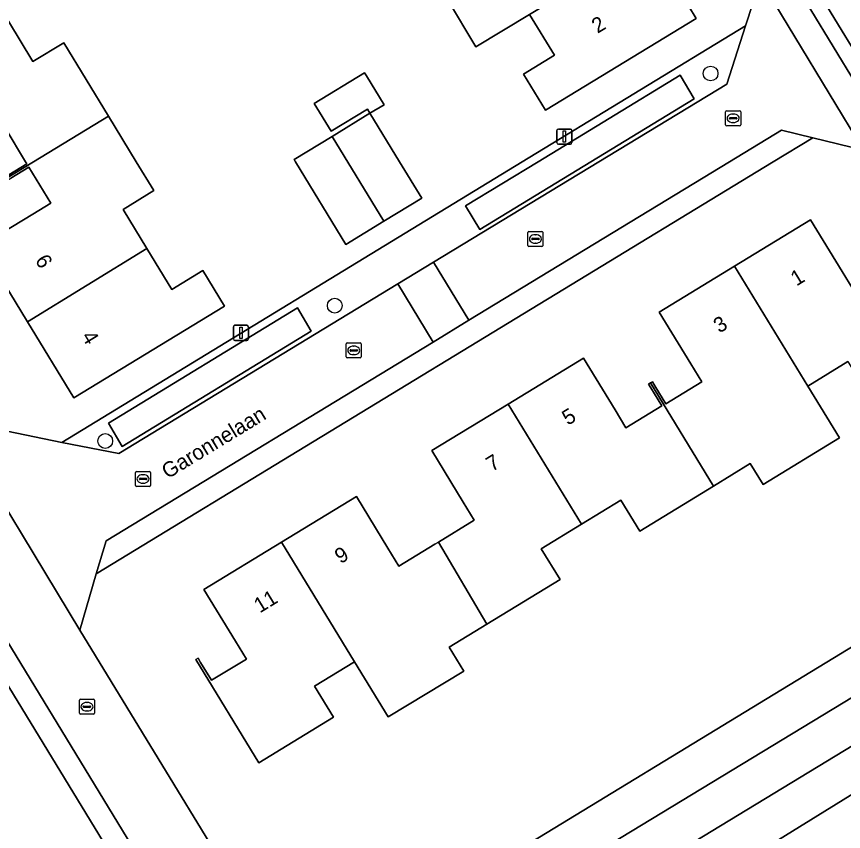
# Model space of a CAD drawing. Extents: x 157767 to 159172, y 387839 to 389425.
# Drawn here: x 158135.9 to 158190.5, y 388455.8 to 388509.6 of the extents above; entities that cross this region are included whole.
import ezdxf

# ---------------------------------------------------------------- set-up
doc = ezdxf.new("R2010")
doc.units = 0
for name, color, linetype in [('IMGEO_Berm_groen', 7, 'Continuous'), ('IMGEO_Boom', 7, 'Continuous'), ('IMGEO_Erf', 7, 'Continuous'), ('IMGEO_Fietspad_open', 7, 'Continuous'), ('IMGEO_Kolk', 7, 'Continuous'), ('IMGEO_Lichtmast', 7, 'Continuous'), ('IMGEO_Openbare_ruimte_label', 7, 'Continuous'), ('IMGEO_Pand', 7, 'Continuous'), ('IMGEO_Pand_nummerreeks', 7, 'Continuous'), ('IMGEO_Parkeervlak_open', 7, 'Continuous'), ('IMGEO_Rijbaan_lokaal_open', 7, 'Continuous'), ('IMGEO_Voetpad_open', 7, 'Continuous')]:
    doc.layers.add(name, color=color, linetype=linetype)

msp = doc.modelspace()

# ---------------------------------------------------------------- linework, layer by layer
at = {"layer": 'IMGEO_Berm_groen'}
msp.add_lwpolyline([(158201.147, 388470.704), (158200.534, 388473.716), (158154.413, 388445.618), (158154.35, 388445.722), (158150.494, 388443.392), (158150.371, 388443.318), (158151.9, 388440.83)], close=True, dxfattribs=at)
msp.add_lwpolyline([(158145.025, 388429.907), (158151.076, 388433.606), (158177.876, 388450.031), (158203.622, 388465.947), (158202.285, 388468.212), (158122.311, 388419.644)], dxfattribs=at)
at = {"layer": 'IMGEO_Boom'}
for centre in [(158181.76, 388505.831), (158156.935, 388490.5), (158141.772, 388481.555)]:
    msp.add_circle(centre, 0.489, dxfattribs=at)
at = {"layer": 'IMGEO_Erf'}
for points in [[(158114.935, 388440.198), (158118.209, 388434.304), (158121.651, 388436.4), (158122.951, 388434.264), (158119.424, 388432.116), (158121.853, 388427.742), (158122.495, 388426.586), (158149.258, 388442.588), (158114.242, 388500), (158071.868, 388569.477)], [(158091.923, 388553.434), (158124.459, 388500), (158135.292, 388482.21), (158138.896, 388481.458), (158169.322, 388500), (158184.058, 388508.98), (158185.047, 388512.009)], [(158177.759, 388514.494), (158180.818, 388509.47), (158170.862, 388503.408), (158169.407, 388505.797), (158171.439, 388507.035), (158169.802, 388509.723), (158166.264, 388507.601), (158162.505, 388513.871)], [(158135.376, 388509.282), (158136.994, 388506.624), (158139.032, 388507.865), (158141.986, 388503.013), (158143.82, 388500), (158144.982, 388498.092), (158142.95, 388496.855), (158144.521, 388494.275), (158146.169, 388491.568), (158148.212, 388492.812), (158149.646, 388490.456), (158139.696, 388484.398), (158136.631, 388489.432), (158133.565, 388494.467), (158136.982, 388496.549), (158138.169, 388497.272), (158136.723, 388499.647), (158135.538, 388498.925)], [(158135.413, 388499.132), (158136.602, 388499.857), (158136.515, 388500), (158135.156, 388502.231)], [(158190.829, 388486.797), (158188.183, 388485.183), (158190.281, 388481.757), (158185.226, 388478.674), (158184.381, 388480.06), (158181.95, 388478.578), (158177.084, 388475.611), (158175.84, 388477.652), (158173.227, 388476.059), (158170.579, 388474.445), (158171.816, 388472.414), (158166.986, 388469.469), (158164.489, 388467.947), (158165.455, 388466.364), (158160.472, 388463.327), (158158.249, 388466.973), (158155.595, 388465.355), (158156.843, 388463.308), (158151.916, 388460.304), (158147.756, 388467.127), (158147.903, 388467.217), (158148.075, 388466.935), (158148.799, 388465.749), (158151.095, 388467.149), (158150.369, 388468.339), (158148.288, 388471.75), (158153.426, 388474.883), (158158.366, 388477.894), (158160.448, 388474.479), (158161.172, 388473.292), (158163.546, 388474.74), (158163.777, 388474.872), (158166.15, 388476.319), (158165.426, 388477.506), (158163.343, 388480.92), (158168.388, 388483.995), (158173.367, 388487.031), (158175.448, 388483.616), (158176.172, 388482.429), (158178.546, 388483.876), (158177.824, 388485.06), (158177.669, 388485.314), (158177.796, 388485.391), (158177.918, 388485.465), (158178.073, 388485.211), (158178.799, 388484.022), (158181.172, 388485.468), (158180.448, 388486.655), (158178.366, 388490.07), (158183.35, 388493.108), (158188.368, 388496.168), (158190.451, 388492.751), (158191.174, 388491.566)]]:
    msp.add_lwpolyline(points, dxfattribs=at)
for points in [[(158155.573, 388503.85), (158158.897, 388505.874), (158159.022, 388505.67), (158160.19, 388503.75), (158159.262, 388503.204), (158159.096, 388503.477), (158156.692, 388502.014)], [(158159.262, 388503.204), (158161.213, 388500), (158162.676, 388497.597), (158160.17, 388496.071), (158157.663, 388494.544), (158154.341, 388500), (158154.249, 388500.151), (158156.756, 388501.677)], [(158200.3, 388475.991), (158199.947, 388485.226), (158199.35, 388488.215), (158192.323, 388500), (158191.872, 388500.756), (158188.505, 388501.585), (158185.9, 388500), (158141.163, 388472.783), (158140.095, 388469.071), (158154.35, 388445.722), (158154.413, 388445.618), (158200.534, 388473.716)]]:
    msp.add_lwpolyline(points, close=True, dxfattribs=at)
at = {"layer": 'IMGEO_Fietspad_open'}
for points in [[(158202.285, 388468.212), (158204.775, 388469.724), (158203.349, 388472.041), (158201.147, 388470.704), (158151.9, 388440.83), (158150.899, 388440.222), (158119.787, 388421.348), (158121.743, 388418.119)], [(158122.311, 388419.644), (158202.285, 388468.212)]]:
    msp.add_lwpolyline(points, dxfattribs=at)
at = {"layer": 'IMGEO_Kolk'}
for p, q in [((158182.749, 388502.445), (158182.749, 388503.297)), ((158182.824, 388503.371), (158183.676, 388503.371)), ((158183.237, 388503.151), (158183.262, 388503.151)), ((158183.75, 388503.297), (158183.75, 388502.445)), ((158183.008, 388502.865), (158183.008, 388502.877)), ((158183.446, 388502.828), (158183.048, 388502.828)), ((158183.051, 388502.914), (158183.449, 388502.914)), ((158183.26, 388502.591), (158183.235, 388502.591)), ((158183.492, 388502.877), (158183.492, 388502.865)), ((158183.676, 388502.371), (158182.824, 388502.371)), ((158169.689, 388494.474), (158169.689, 388495.326)), ((158169.764, 388495.4), (158170.616, 388495.4)), ((158170.69, 388495.326), (158170.69, 388494.474)), ((158169.948, 388494.894), (158169.948, 388494.906)), ((158170.386, 388494.857), (158169.988, 388494.857)), ((158169.991, 388494.943), (158170.389, 388494.943)), ((158170.177, 388495.18), (158170.202, 388495.18)), ((158170.432, 388494.906), (158170.432, 388494.894)), ((158170.616, 388494.4), (158169.764, 388494.4)), ((158170.2, 388494.62), (158170.175, 388494.62)), ((158157.687, 388487.115), (158157.687, 388487.967)), ((158157.762, 388488.041), (158158.614, 388488.041)), ((158158.175, 388487.821), (158158.2, 388487.821)), ((158158.688, 388487.967), (158158.688, 388487.115)), ((158157.946, 388487.535), (158157.946, 388487.547)), ((158158.384, 388487.498), (158157.986, 388487.498)), ((158157.989, 388487.584), (158158.387, 388487.584)), ((158158.198, 388487.261), (158158.173, 388487.261)), ((158158.43, 388487.547), (158158.43, 388487.535)), ((158158.614, 388487.041), (158157.762, 388487.041)), ((158143.767, 388478.625), (158143.767, 388479.477)), ((158143.842, 388479.551), (158144.694, 388479.551)), ((158144.768, 388479.477), (158144.768, 388478.625)), ((158144.026, 388479.045), (158144.026, 388479.057)), ((158144.464, 388479.008), (158144.066, 388479.008)), ((158144.069, 388479.094), (158144.467, 388479.094)), ((158144.255, 388479.331), (158144.28, 388479.331)), ((158144.51, 388479.057), (158144.51, 388479.045)), ((158144.694, 388478.551), (158143.842, 388478.551)), ((158144.278, 388478.771), (158144.253, 388478.771)), ((158140.066, 388463.578), (158140.066, 388464.43)), ((158140.141, 388464.504), (158140.993, 388464.504)), ((158140.554, 388464.284), (158140.579, 388464.284)), ((158141.067, 388464.43), (158141.067, 388463.578)), ((158140.325, 388463.998), (158140.325, 388464.01)), ((158140.763, 388463.961), (158140.365, 388463.961)), ((158140.368, 388464.047), (158140.766, 388464.047)), ((158140.577, 388463.724), (158140.552, 388463.724)), ((158140.809, 388464.01), (158140.809, 388463.998)), ((158140.993, 388463.504), (158140.141, 388463.504))]:
    msp.add_line(p, q, dxfattribs=at)
for points in [[(158182.749, 388502.445), (158182.749, 388503.297)], [(158182.824, 388503.371), (158183.676, 388503.371)], [(158183.75, 388503.297), (158183.75, 388502.445)], [(158183.676, 388502.371), (158182.824, 388502.371)], [(158169.689, 388494.474), (158169.689, 388495.326)], [(158169.764, 388495.4), (158170.616, 388495.4)], [(158170.69, 388495.326), (158170.69, 388494.474)], [(158170.616, 388494.4), (158169.764, 388494.4)], [(158157.687, 388487.115), (158157.687, 388487.967)], [(158157.762, 388488.041), (158158.614, 388488.041)], [(158158.688, 388487.967), (158158.688, 388487.115)], [(158158.614, 388487.041), (158157.762, 388487.041)], [(158143.767, 388478.625), (158143.767, 388479.477)], [(158143.842, 388479.551), (158144.694, 388479.551)], [(158144.768, 388479.477), (158144.768, 388478.625)], [(158144.694, 388478.551), (158143.842, 388478.551)], [(158140.066, 388463.578), (158140.066, 388464.43)], [(158140.141, 388464.504), (158140.993, 388464.504)], [(158141.067, 388464.43), (158141.067, 388463.578)], [(158140.993, 388463.504), (158140.141, 388463.504)]]:
    msp.add_lwpolyline(points, dxfattribs=at)
for centre, radius, start, end in [((158182.826, 388503.295), 0.0765, 91.552, 178.448), ((158182.826, 388503.295), 0.0765, 91.552, 178.448), ((158183.674, 388503.295), 0.0765, 1.552, 88.448), ((158183.674, 388503.295), 0.0765, 1.552, 88.448), ((158182.826, 388502.447), 0.0765, 181.552, 268.448), ((158182.826, 388502.447), 0.0765, 181.552, 268.448), ((158183.048, 388502.874), 0.0403, 85.8775, 175.7526), ((158183.045, 388502.864), 0.0366, 178.938, 274.7102), ((158183.449, 388502.871), 0.043, 264.8664, 352.4533), ((158183.453, 388502.876), 0.0386, 1.7309, 96.639), ((158183.674, 388502.447), 0.0765, 271.552, 358.448), ((158183.674, 388502.447), 0.0765, 271.552, 358.448), ((158169.766, 388495.324), 0.0765, 91.552, 178.448), ((158169.766, 388495.324), 0.0765, 91.552, 178.448), ((158170.614, 388495.324), 0.0765, 1.552, 88.448), ((158170.614, 388495.324), 0.0765, 1.552, 88.448), ((158169.988, 388494.903), 0.0403, 85.8775, 175.7526), ((158169.985, 388494.893), 0.0366, 178.938, 274.7102), ((158170.389, 388494.9), 0.043, 264.8664, 352.4533), ((158170.393, 388494.905), 0.0386, 1.7309, 96.639), ((158169.766, 388494.476), 0.0765, 181.552, 268.448), ((158169.766, 388494.476), 0.0765, 181.552, 268.448), ((158170.614, 388494.476), 0.0765, 271.552, 358.448), ((158170.614, 388494.476), 0.0765, 271.552, 358.448), ((158157.764, 388487.965), 0.0765, 91.552, 178.448), ((158157.764, 388487.965), 0.0765, 91.552, 178.448), ((158158.612, 388487.965), 0.0765, 1.552, 88.448), ((158158.612, 388487.965), 0.0765, 1.552, 88.448), ((158157.764, 388487.117), 0.0765, 181.552, 268.448), ((158157.764, 388487.117), 0.0765, 181.552, 268.448), ((158157.986, 388487.544), 0.0403, 85.8775, 175.7526), ((158157.983, 388487.534), 0.0366, 178.938, 274.7102), ((158158.387, 388487.541), 0.043, 264.8664, 352.4533), ((158158.391, 388487.546), 0.0386, 1.7309, 96.639), ((158158.612, 388487.117), 0.0765, 271.552, 358.448), ((158158.612, 388487.117), 0.0765, 271.552, 358.448), ((158143.844, 388479.475), 0.0765, 91.552, 178.448), ((158143.844, 388479.475), 0.0765, 91.552, 178.448), ((158144.692, 388479.475), 0.0765, 1.552, 88.448), ((158144.692, 388479.475), 0.0765, 1.552, 88.448), ((158144.066, 388479.054), 0.0403, 85.8775, 175.7526), ((158144.063, 388479.044), 0.0366, 178.938, 274.7102), ((158144.467, 388479.051), 0.043, 264.8664, 352.4533), ((158144.471, 388479.056), 0.0386, 1.7309, 96.639), ((158143.844, 388478.627), 0.0765, 181.552, 268.448), ((158143.844, 388478.627), 0.0765, 181.552, 268.448), ((158144.692, 388478.627), 0.0765, 271.552, 358.448), ((158144.692, 388478.627), 0.0765, 271.552, 358.448), ((158140.143, 388464.428), 0.0765, 91.552, 178.448), ((158140.143, 388464.428), 0.0765, 91.552, 178.448), ((158140.991, 388464.428), 0.0765, 1.552, 88.448), ((158140.991, 388464.428), 0.0765, 1.552, 88.448), ((158140.365, 388464.007), 0.0403, 85.8775, 175.7526), ((158140.362, 388463.997), 0.0366, 178.938, 274.7102), ((158140.766, 388464.004), 0.043, 264.8664, 352.4533), ((158140.77, 388464.009), 0.0386, 1.7309, 96.639), ((158140.143, 388463.58), 0.0765, 181.552, 268.448), ((158140.143, 388463.58), 0.0765, 181.552, 268.448), ((158140.991, 388463.58), 0.0765, 271.552, 358.448), ((158140.991, 388463.58), 0.0765, 271.552, 358.448)]:
    msp.add_arc(centre, radius, start, end, dxfattribs=at)
for centre, major_axis, ratio, start_param, end_param in [((158183.236, 388502.871), (-0.387, 0.002), 0.722429, 4.712389, 7.853982), ((158183.261, 388502.871), (-0.39, 0.002), 0.717154, 1.570796, 4.712389), ((158170.176, 388494.9), (-0.387, 0.002), 0.722429, 4.712389, 7.853982), ((158170.201, 388494.9), (-0.39, 0.002), 0.717154, 1.570796, 4.712389), ((158158.174, 388487.541), (-0.387, 0.002), 0.722429, 4.712389, 7.853982), ((158158.199, 388487.541), (-0.39, 0.002), 0.717154, 1.570796, 4.712389), ((158144.254, 388479.051), (-0.387, 0.002), 0.722429, 4.712389, 7.853982), ((158144.279, 388479.051), (-0.39, 0.002), 0.717154, 1.570796, 4.712389), ((158140.553, 388464.004), (-0.387, 0.002), 0.722429, 4.712389, 7.853982), ((158140.578, 388464.004), (-0.39, 0.002), 0.717154, 1.570796, 4.712389)]:
    msp.add_ellipse(centre, major_axis=major_axis, ratio=ratio, start_param=start_param, end_param=end_param, dxfattribs=at)
at = {"layer": 'IMGEO_Lichtmast'}
for p, q in [((158171.607, 388501.262), (158171.607, 388502.062)), ((158171.607, 388502.062), (158171.607, 388501.262)), ((158171.707, 388502.162), (158172.497, 388502.162)), ((158172.497, 388502.162), (158171.707, 388502.162)), ((158172.597, 388502.062), (158172.597, 388501.262)), ((158172.597, 388501.262), (158172.597, 388502.062)), ((158172.497, 388501.162), (158171.707, 388501.162)), ((158171.707, 388501.162), (158172.497, 388501.162)), ((158150.24, 388488.297), (158150.24, 388489.097)), ((158150.24, 388489.097), (158150.24, 388488.297)), ((158150.34, 388489.197), (158151.13, 388489.197)), ((158151.13, 388489.197), (158150.34, 388489.197)), ((158151.23, 388489.097), (158151.23, 388488.297)), ((158151.23, 388488.297), (158151.23, 388489.097)), ((158151.13, 388488.197), (158150.34, 388488.197)), ((158150.34, 388488.197), (158151.13, 388488.197))]:
    msp.add_line(p, q, dxfattribs=at)
for points in [[(158172.027, 388502.037), (158172.177, 388502.037), (158172.177, 388501.287), (158172.027, 388501.287), (158172.027, 388502.037)], [(158150.66, 388489.072), (158150.81, 388489.072), (158150.81, 388488.322), (158150.66, 388488.322), (158150.66, 388489.072)]]:
    msp.add_lwpolyline(points, dxfattribs=at)
for centre, start, end in [((158171.707, 388502.062), 90, 180), ((158171.707, 388502.062), 90, 180), ((158172.497, 388502.062), 0, 90), ((158172.497, 388502.062), 360, 90), ((158171.707, 388501.262), 180, 270), ((158171.707, 388501.262), 180, 270), ((158172.497, 388501.262), 270, 0), ((158172.497, 388501.262), 270, 0), ((158150.34, 388489.097), 90, 180), ((158150.34, 388489.097), 90, 180), ((158151.13, 388489.097), 0, 90), ((158151.13, 388489.097), 360, 90), ((158150.34, 388488.297), 180, 270), ((158150.34, 388488.297), 180, 270), ((158151.13, 388488.297), 270, 0), ((158151.13, 388488.297), 270, 0)]:
    msp.add_arc(centre, 0.1, start, end, dxfattribs=at)
at = {"layer": 'IMGEO_Pand'}
for points in [[(158174.7, 388519.519), (158171.561, 388517.608), (158171.134, 388517.348), (158169.616, 388519.84), (158163.198, 388515.981), (158163.953, 388514.741), (158162.505, 388513.871), (158166.264, 388507.601), (158169.802, 388509.723), (158177.759, 388514.494)], [(158169.802, 388509.723), (158171.439, 388507.035), (158169.407, 388505.797), (158170.862, 388503.408), (158180.818, 388509.47), (158177.759, 388514.494)], [(158135.178, 388498.87), (158137.035, 388500), (158141.986, 388503.013), (158139.032, 388507.865), (158136.994, 388506.624), (158135.376, 388509.282), (158127.478, 388504.475), (158130.203, 388500), (158130.552, 388499.427), (158131.493, 388500), (158133.679, 388501.331), (158133.966, 388501.506), (158135.156, 388502.231), (158136.515, 388500), (158136.602, 388499.857), (158135.413, 388499.132), (158135.125, 388498.957)], [(158155.573, 388503.85), (158156.692, 388502.014), (158159.096, 388503.477), (158159.262, 388503.204), (158160.19, 388503.75), (158159.022, 388505.67), (158158.897, 388505.874)], [(158135.178, 388498.87), (158135.251, 388498.75), (158135.538, 388498.925), (158136.723, 388499.647), (158138.169, 388497.272), (158136.982, 388496.549), (158133.565, 388494.467), (158136.631, 388489.432), (158144.521, 388494.275), (158142.95, 388496.855), (158144.982, 388498.092), (158143.82, 388500), (158141.986, 388503.013), (158137.035, 388500)], [(158160.17, 388496.071), (158162.676, 388497.597), (158161.213, 388500), (158159.262, 388503.204), (158156.756, 388501.677)], [(158160.17, 388496.071), (158156.756, 388501.677), (158154.249, 388500.151), (158154.341, 388500), (158157.663, 388494.544)], [(158188.183, 388485.183), (158190.829, 388486.797), (158192.069, 388484.762), (158197.004, 388487.77), (158192.832, 388494.614), (158192.565, 388494.451), (158192.747, 388494.153), (158193.471, 388492.967), (158191.174, 388491.566), (158190.451, 388492.751), (158188.368, 388496.168), (158183.35, 388493.108)], [(158136.631, 388489.432), (158139.696, 388484.398), (158149.646, 388490.456), (158148.212, 388492.812), (158146.169, 388491.568), (158144.521, 388494.275)], [(158188.183, 388485.183), (158183.35, 388493.108), (158178.366, 388490.07), (158180.448, 388486.655), (158181.172, 388485.468), (158178.799, 388484.022), (158178.073, 388485.211), (158177.918, 388485.465), (158177.796, 388485.391), (158181.95, 388478.578), (158184.381, 388480.06), (158185.226, 388478.674), (158190.281, 388481.757)], [(158177.796, 388485.391), (158177.669, 388485.314), (158177.824, 388485.06), (158178.546, 388483.876), (158176.172, 388482.429), (158175.448, 388483.616), (158173.367, 388487.031), (158168.388, 388483.995), (158173.227, 388476.059), (158175.84, 388477.652), (158177.084, 388475.611), (158181.95, 388478.578)], [(158168.388, 388483.995), (158163.343, 388480.92), (158165.426, 388477.506), (158166.15, 388476.319), (158163.777, 388474.872), (158166.986, 388469.469), (158171.816, 388472.414), (158170.579, 388474.445), (158173.227, 388476.059)], [(158163.777, 388474.872), (158163.546, 388474.74), (158161.172, 388473.292), (158160.448, 388474.479), (158158.366, 388477.894), (158153.426, 388474.883), (158158.249, 388466.973), (158160.472, 388463.327), (158165.455, 388466.364), (158164.489, 388467.947), (158166.986, 388469.469)], [(158153.426, 388474.883), (158148.288, 388471.75), (158150.369, 388468.339), (158151.095, 388467.149), (158148.799, 388465.749), (158148.075, 388466.935), (158147.903, 388467.217), (158147.756, 388467.127), (158151.916, 388460.304), (158156.843, 388463.308), (158155.595, 388465.355), (158158.249, 388466.973)]]:
    msp.add_lwpolyline(points, close=True, dxfattribs=at)
at = {"layer": 'IMGEO_Parkeervlak_open'}
for points in [[(158166.507, 388495.532), (158173.849, 388500), (158180.685, 388504.16), (158179.753, 388505.717), (158170.367, 388500), (158165.574, 388497.081)], [(158142.893, 388481.197), (158155.381, 388488.804), (158154.464, 388490.355), (158141.979, 388482.733)]]:
    msp.add_lwpolyline(points, close=True, dxfattribs=at)
at = {"layer": 'IMGEO_Rijbaan_lokaal_open'}
for points in [[(158205.22, 388494.072), (158205.044, 388494.546), (158204.926, 388494.49), (158201.572, 388500), (158182.164, 388531.882), (158177.888, 388529.279), (158178.154, 388528.842), (158181.317, 388523.649), (158187.796, 388513.011), (158193.707, 388503.306), (158195.72, 388500), (158200.674, 388491.866)], [(158170.612, 388337.516), (158169.317, 388336.817), (158143.742, 388378.793), (158144.897, 388379.594), (158135.994, 388394.364), (158141.098, 388415.471), (158153.984, 388423.292), (158153.056, 388425.158), (158180.797, 388442.173), (158182.041, 388442.936), (158183.168, 388447.406), (158193.554, 388453.846), (158206.398, 388461.811), (158203.803, 388466.059), (158203.622, 388465.947), (158177.876, 388450.031)]]:
    msp.add_lwpolyline(points, dxfattribs=at)
for points in [[(158165.8, 388489.529), (158183.021, 388500), (158186.444, 388502.081), (158188.505, 388501.585), (158191.872, 388500.756), (158185.047, 388512.009), (158184.058, 388508.98), (158182.83, 388505.128), (158174.384, 388500), (158163.465, 388493.37)], [(158163.433, 388488.09), (158165.8, 388489.529), (158163.465, 388493.37), (158161.098, 388491.933)], [(158163.433, 388488.09), (158161.098, 388491.933), (158142.664, 388480.74), (158138.896, 388481.458), (158135.292, 388482.21), (158131.734, 388482.891), (158140.095, 388469.071), (158141.163, 388472.783), (158141.832, 388474.956)], [(158140.095, 388469.071), (158131.734, 388482.891), (158129.703, 388486.224), (158125.821, 388483.858), (158150.494, 388443.392), (158154.35, 388445.722)]]:
    msp.add_lwpolyline(points, close=True, dxfattribs=at)
at = {"layer": 'IMGEO_Voetpad_open'}
for points in [[(158071.868, 388569.477), (158114.242, 388500), (158149.258, 388442.588), (158149.402, 388442.676), (158150.899, 388440.222), (158151.9, 388440.83), (158150.371, 388443.318), (158150.494, 388443.392), (158125.821, 388483.858), (158124.39, 388486.206), (158115.979, 388500), (158097.602, 388530.139), (158096.176, 388532.478), (158094.733, 388534.845), (158084.853, 388551.014), (158078.779, 388560.955), (158097.656, 388572.467), (158106.093, 388600.404), (158106.836, 388602.865), (158112.707, 388622.305)], [(158181.808, 388581.454), (158156.041, 388565.692), (158154.014, 388563.128), (158185.047, 388512.009), (158191.872, 388500.756), (158192.323, 388500), (158199.35, 388488.215), (158199.947, 388485.226), (158200.3, 388475.991), (158200.534, 388473.716), (158201.147, 388470.704), (158203.349, 388472.041), (158203.742, 388472.279)], [(158200.674, 388491.866), (158195.72, 388500), (158193.707, 388503.306), (158192.819, 388502.765), (158186.908, 388512.47), (158187.796, 388513.011), (158181.317, 388523.649), (158180.89, 388523.389), (158177.727, 388528.582), (158178.154, 388528.842), (158177.888, 388529.279), (158176.457, 388531.628), (158172.298, 388538.457), (158171.871, 388538.197), (158168.704, 388543.397), (158169.131, 388543.657), (158164.823, 388550.73), (158163.172, 388553.493), (158162.744, 388553.237), (158160.786, 388556.509), (158159.902, 388558.718), (158160.381, 388558.848), (158160.177, 388560.245), (158159.705, 388560.246)]]:
    msp.add_lwpolyline(points, dxfattribs=at)
for points in [[(158193.707, 388503.306), (158187.796, 388513.011), (158186.908, 388512.47), (158192.819, 388502.765)], [(158138.896, 388481.458), (158142.664, 388480.74), (158161.098, 388491.933), (158163.465, 388493.37), (158174.384, 388500), (158182.83, 388505.128), (158184.058, 388508.98), (158169.322, 388500)], [(158166.507, 388495.532), (158165.574, 388497.081), (158170.367, 388500), (158179.753, 388505.717), (158180.685, 388504.16), (158173.849, 388500)], [(158163.433, 388488.09), (158141.832, 388474.956), (158141.163, 388472.783), (158185.9, 388500), (158188.505, 388501.585), (158186.444, 388502.081), (158183.021, 388500), (158165.8, 388489.529)], [(158142.893, 388481.197), (158141.979, 388482.733), (158154.464, 388490.355), (158155.381, 388488.804)]]:
    msp.add_lwpolyline(points, close=True, dxfattribs=at)

# ---------------------------------------------------------------- texts
at = {"layer": 'IMGEO_Openbare_ruimte_label'}
msp.add_text('Garonnelaan', height=1, rotation=31.3861, dxfattribs=at).set_placement((158145.891, 388479.026))
at = {"layer": 'IMGEO_Pand_nummerreeks'}
for s, rotation, p in [('2', 31.3364, (158174.293, 388508.447)), ('6', 301.3372, (158137.107, 388493.496)), ('1', 31.3697, (158187.437, 388491.759)), ('3', 31.3697, (158182.339, 388488.65)), ('4', 301.3372, (158140.172, 388488.461)), ('5', 31.368, (158172.334, 388482.559)), ('7', 31.3694, (158167.322, 388479.504)), ('9', 31.3694, (158157.319, 388473.414)), ('11', 31.3684, (158151.984, 388470.162))]:
    msp.add_text(s, height=1, rotation=rotation, dxfattribs=at).set_placement(p)

doc.saveas('drawing.dxf')
